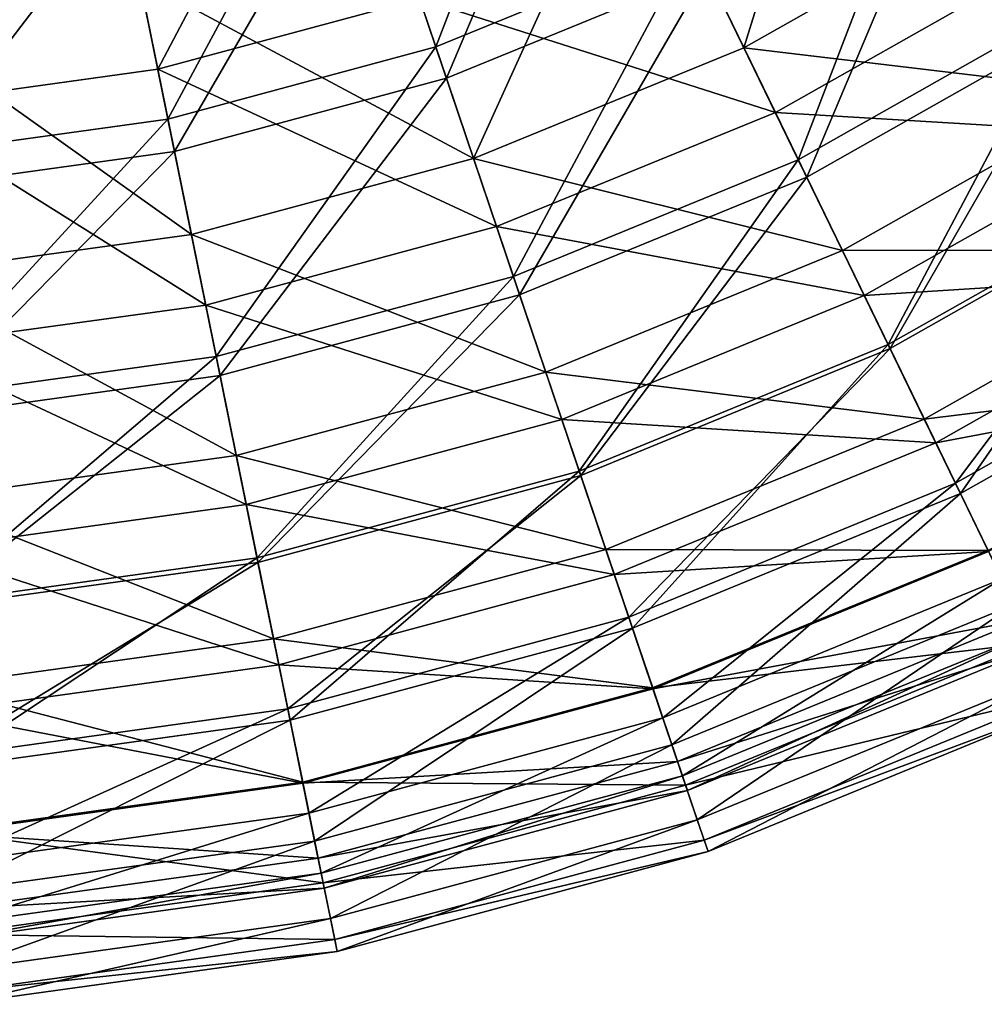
# Model space of a CAD drawing. Header units: millimetres. Extents: x 0 to 436, y 0 to 458.
# Tile 337 of 656: x 247 to 275, y 0 to 29. Entities that reach past the tile are written whole.
import ezdxf

# ---------------------------------------------------------------- set-up
doc = ezdxf.new("R2010")
doc.units = ezdxf.units.MM
doc.header["$LTSCALE"] = 25.4
doc.layers.get('0').update_dxf_attribs({"true_color": 0xff5454})

# ---------------------------------------------------------------- blocks, each defined once
blk = doc.blocks.new('VETRO-V-7642.STL')
at = {"color": 18, "true_color": 0x000000}
mesh = blk.add_polyface(dxfattribs=at)
corners = [(61.126, 95.823, 405.81), (64.066, 106.308, 397.27), (57.488, 101.407, 397.27), (68.375, 101.224, 405.81)]
mesh.append_faces([[corners[k] for k in face] for face in [(0, 1, 2), (1, 0, 3)]], dxfattribs={"vtx0": -1, "color": 18})
mesh = blk.add_polyface(dxfattribs=at)
corners = [(54.695, 105.693, 389.363), (51.427, 95.145, 397.218), (48.114, 101.972, 389.363), (58.838, 99.335, 397.218)]
mesh.append_faces([[corners[k] for k in face] for face in [(0, 1, 2), (1, 0, 3)]], dxfattribs={"vtx0": -1, "color": 18})
mesh = blk.add_polyface(dxfattribs=at)
corners = [(42.45, 95.168, 516.806), (46.424, 105.455, 524.213), (39.878, 102.772, 524.213), (49.928, 98.234, 516.806)]
mesh.append_faces([[corners[k] for k in face] for face in [(0, 1, 2), (1, 0, 3)]], dxfattribs={"vtx0": -1, "color": 18})
mesh = blk.add_polyface(dxfattribs=at)
corners = [(42.758, 94.259, 397.27), (46.998, 104.271, 389.621), (40.3, 101.526, 389.621), (50.348, 97.37, 397.27)]
mesh.append_faces([[corners[k] for k in face] for face in [(0, 1, 2), (1, 0, 3)]], dxfattribs={"vtx0": -1, "color": 18})
mesh = blk.add_polyface(dxfattribs=at)
corners = [(39.418, 104.134, 522.933), (34.351, 94.518, 515.608), (32.762, 102.339, 522.933), (41.975, 96.574, 515.608)]
mesh.append_faces([[corners[k] for k in face] for face in [(0, 1, 2), (1, 0, 3)]], dxfattribs={"vtx0": -1, "color": 18})
mesh = blk.add_polyface(dxfattribs=at)
corners = [(49.281, 99.568, 515.608), (59.982, 97.58, 507.35), (52.342, 93.26, 507.35), (56.154, 103.455, 515.608)]
mesh.append_faces([[corners[k] for k in face] for face in [(0, 1, 2), (1, 0, 3)]], dxfattribs={"vtx0": -1, "color": 18})
mesh = blk.add_polyface(dxfattribs=at)
corners = [(34.647, 93.065, 516.806), (39.878, 102.772, 524.213), (33.048, 100.931, 524.213), (42.45, 95.168, 516.806)]
mesh.append_faces([[corners[k] for k in face] for face in [(0, 1, 2), (1, 0, 3)]], dxfattribs={"vtx0": -1, "color": 18})
mesh = blk.add_polyface(dxfattribs=at)
corners = [(32.762, 102.339, 522.933), (26.53, 93.435, 515.608), (25.933, 101.393, 522.933), (34.351, 94.518, 515.608)]
mesh.append_faces([[corners[k] for k in face] for face in [(0, 1, 2), (1, 0, 3)]], dxfattribs={"vtx0": -1, "color": 18})
mesh = blk.add_polyface(dxfattribs=at)
corners = [(56.964, 102.212, 516.806), (53.011, 91.881, 508.474), (60.818, 96.296, 508.474), (49.928, 98.234, 516.806)]
mesh.append_faces([[corners[k] for k in face] for face in [(0, 1, 2), (1, 0, 3)]], dxfattribs={"vtx0": -1, "color": 18})
mesh = blk.add_polyface(dxfattribs=at)
corners = [(48.114, 101.972, 389.363), (43.55, 91.916, 397.218), (41.119, 99.105, 389.363), (51.427, 95.145, 397.218)]
mesh.append_faces([[corners[k] for k in face] for face in [(0, 1, 2), (1, 0, 3)]], dxfattribs={"vtx0": -1, "color": 18})
mesh = blk.add_polyface(dxfattribs=at)
corners = [(34.838, 92.124, 397.27), (40.3, 101.526, 389.621), (33.31, 99.642, 389.621), (42.758, 94.259, 397.27)]
mesh.append_faces([[corners[k] for k in face] for face in [(0, 1, 2), (1, 0, 3)]], dxfattribs={"vtx0": -1, "color": 18})
mesh = blk.add_polyface(dxfattribs=at)
corners = [(53.258, 91.374, 405.81), (57.488, 101.407, 397.27), (50.348, 97.37, 397.27), (61.126, 95.823, 405.81)]
mesh.append_faces([[corners[k] for k in face] for face in [(0, 1, 2), (1, 0, 3)]], dxfattribs={"vtx0": -1, "color": 18})
mesh = blk.add_polyface(dxfattribs=at)
corners = [(26.641, 91.956, 516.806), (33.048, 100.931, 524.213), (26.041, 99.96, 524.213), (34.647, 93.065, 516.806)]
mesh.append_faces([[corners[k] for k in face] for face in [(0, 1, 2), (1, 0, 3)]], dxfattribs={"vtx0": -1, "color": 18})
mesh = blk.add_polyface(dxfattribs=at)
corners = [(26.713, 90.998, 397.27), (33.31, 99.642, 389.621), (26.139, 98.648, 389.621), (34.838, 92.124, 397.27)]
mesh.append_faces([[corners[k] for k in face] for face in [(0, 1, 2), (1, 0, 3)]], dxfattribs={"vtx0": -1, "color": 18})
mesh = blk.add_polyface(dxfattribs=at)
corners = [(41.975, 96.574, 515.608), (52.342, 93.26, 507.35), (44.221, 89.931, 507.35), (49.281, 99.568, 515.608)]
mesh.append_faces([[corners[k] for k in face] for face in [(0, 1, 2), (1, 0, 3)]], dxfattribs={"vtx0": -1, "color": 18})
mesh = blk.add_polyface(dxfattribs=at)
corners = [(62.425, 93.83, 405.943), (51.427, 95.145, 397.218), (58.838, 99.335, 397.218), (54.296, 89.233, 405.943)]
mesh.append_faces([[corners[k] for k in face] for face in [(0, 1, 2), (1, 0, 3)]], dxfattribs={"vtx0": -1, "color": 18})
mesh = blk.add_polyface(dxfattribs=at)
corners = [(43.55, 91.916, 397.218), (33.819, 97.137, 389.363), (41.119, 99.105, 389.363), (35.33, 89.7, 397.218)]
mesh.append_faces([[corners[k] for k in face] for face in [(0, 1, 2), (1, 0, 3)]], dxfattribs={"vtx0": -1, "color": 18})
mesh = blk.add_polyface(dxfattribs=at)
corners = [(49.928, 98.234, 516.806), (44.712, 88.48, 508.474), (53.011, 91.881, 508.474), (42.45, 95.168, 516.806)]
mesh.append_faces([[corners[k] for k in face] for face in [(0, 1, 2), (1, 0, 3)]], dxfattribs={"vtx0": -1, "color": 18})
mesh = blk.add_polyface(dxfattribs=at)
corners = [(52.342, 93.26, 507.35), (63.221, 92.608, 498.287), (54.933, 87.921, 498.287), (59.982, 97.58, 507.35)]
mesh.append_faces([[corners[k] for k in face] for face in [(0, 1, 2), (1, 0, 3)]], dxfattribs={"vtx0": -1, "color": 18})
mesh = blk.add_polyface(dxfattribs=at)
corners = [(44.893, 87.945, 405.81), (50.348, 97.37, 397.27), (42.758, 94.259, 397.27), (53.258, 91.374, 405.81)]
mesh.append_faces([[corners[k] for k in face] for face in [(0, 1, 2), (1, 0, 3)]], dxfattribs={"vtx0": -1, "color": 18})
mesh = blk.add_polyface(dxfattribs=at)
corners = [(35.33, 89.7, 397.218), (26.33, 96.099, 389.363), (33.819, 97.137, 389.363), (26.898, 88.532, 397.218)]
mesh.append_faces([[corners[k] for k in face] for face in [(0, 1, 2), (1, 0, 3)]], dxfattribs={"vtx0": -1, "color": 18})
mesh = blk.add_polyface(dxfattribs=at)
corners = [(34.351, 94.518, 515.608), (44.221, 89.931, 507.35), (35.748, 87.647, 507.35), (41.975, 96.574, 515.608)]
mesh.append_faces([[corners[k] for k in face] for face in [(0, 1, 2), (1, 0, 3)]], dxfattribs={"vtx0": -1, "color": 18})
mesh = blk.add_polyface(dxfattribs=at)
corners = [(60.818, 96.296, 508.474), (55.626, 86.493, 499.34), (64.088, 91.278, 499.34), (53.011, 91.881, 508.474)]
mesh.append_faces([[corners[k] for k in face] for face in [(0, 1, 2), (1, 0, 3)]], dxfattribs={"vtx0": -1, "color": 18})
mesh = blk.add_polyface(dxfattribs=at)
corners = [(55.683, 86.376, 415.11), (61.126, 95.823, 405.81), (53.258, 91.374, 405.81), (64.159, 91.169, 415.11)]
mesh.append_faces([[corners[k] for k in face] for face in [(0, 1, 2), (1, 0, 3)]], dxfattribs={"vtx0": -1, "color": 18})
mesh = blk.add_polyface(dxfattribs=at)
corners = [(42.45, 95.168, 516.806), (36.053, 86.145, 508.474), (44.712, 88.48, 508.474), (34.647, 93.065, 516.806)]
mesh.append_faces([[corners[k] for k in face] for face in [(0, 1, 2), (1, 0, 3)]], dxfattribs={"vtx0": -1, "color": 18})
mesh = blk.add_polyface(dxfattribs=at)
corners = [(54.296, 89.233, 405.943), (43.55, 91.916, 397.218), (51.427, 95.145, 397.218), (45.656, 85.691, 405.943)]
mesh.append_faces([[corners[k] for k in face] for face in [(0, 1, 2), (1, 0, 3)]], dxfattribs={"vtx0": -1, "color": 18})
mesh = blk.add_polyface(dxfattribs=at)
corners = [(26.53, 93.435, 515.608), (35.748, 87.647, 507.35), (27.054, 86.443, 507.35), (34.351, 94.518, 515.608)]
mesh.append_faces([[corners[k] for k in face] for face in [(0, 1, 2), (1, 0, 3)]], dxfattribs={"vtx0": -1, "color": 18})
mesh = blk.add_polyface(dxfattribs=at)
corners = [(36.165, 85.592, 405.81), (42.758, 94.259, 397.27), (34.838, 92.124, 397.27), (44.893, 87.945, 405.81)]
mesh.append_faces([[corners[k] for k in face] for face in [(0, 1, 2), (1, 0, 3)]], dxfattribs={"vtx0": -1, "color": 18})
mesh = blk.add_polyface(dxfattribs=at)
corners = [(65.403, 89.259, 415.405), (54.296, 89.233, 405.943), (62.425, 93.83, 405.943), (56.678, 84.325, 415.405)]
mesh.append_faces([[corners[k] for k in face] for face in [(0, 1, 2), (1, 0, 3)]], dxfattribs={"vtx0": -1, "color": 18})
mesh = blk.add_polyface(dxfattribs=at)
corners = [(44.221, 89.931, 507.35), (54.933, 87.921, 498.287), (46.123, 84.31, 498.287), (52.342, 93.26, 507.35)]
mesh.append_faces([[corners[k] for k in face] for face in [(0, 1, 2), (1, 0, 3)]], dxfattribs={"vtx0": -1, "color": 18})
mesh = blk.add_polyface(dxfattribs=at)
corners = [(34.647, 93.065, 516.806), (27.169, 84.915, 508.474), (36.053, 86.145, 508.474), (26.641, 91.956, 516.806)]
mesh.append_faces([[corners[k] for k in face] for face in [(0, 1, 2), (1, 0, 3)]], dxfattribs={"vtx0": -1, "color": 18})
mesh = blk.add_polyface(dxfattribs=at)
corners = [(54.933, 87.921, 498.287), (65.823, 88.615, 488.559), (57.014, 83.634, 488.559), (63.221, 92.608, 498.287)]
mesh.append_faces([[corners[k] for k in face] for face in [(0, 1, 2), (1, 0, 3)]], dxfattribs={"vtx0": -1, "color": 18})
mesh = blk.add_polyface(dxfattribs=at)
corners = [(27.211, 84.352, 405.81), (34.838, 92.124, 397.27), (26.713, 90.998, 397.27), (36.165, 85.592, 405.81)]
mesh.append_faces([[corners[k] for k in face] for face in [(0, 1, 2), (1, 0, 3)]], dxfattribs={"vtx0": -1, "color": 18})
mesh = blk.add_polyface(dxfattribs=at)
corners = [(45.656, 85.691, 405.943), (35.33, 89.7, 397.218), (43.55, 91.916, 397.218), (36.639, 83.261, 405.943)]
mesh.append_faces([[corners[k] for k in face] for face in [(0, 1, 2), (1, 0, 3)]], dxfattribs={"vtx0": -1, "color": 18})
mesh = blk.add_polyface(dxfattribs=at)
corners = [(53.011, 91.881, 508.474), (46.631, 82.807, 499.34), (55.626, 86.493, 499.34), (44.712, 88.48, 508.474)]
mesh.append_faces([[corners[k] for k in face] for face in [(0, 1, 2), (1, 0, 3)]], dxfattribs={"vtx0": -1, "color": 18})
mesh = blk.add_polyface(dxfattribs=at)
corners = [(46.673, 82.683, 415.11), (53.258, 91.374, 405.81), (44.893, 87.945, 405.81), (55.683, 86.376, 415.11)]
mesh.append_faces([[corners[k] for k in face] for face in [(0, 1, 2), (1, 0, 3)]], dxfattribs={"vtx0": -1, "color": 18})
mesh = blk.add_polyface(dxfattribs=at)
corners = [(64.088, 91.278, 499.34), (57.733, 82.151, 489.542), (66.723, 87.234, 489.542), (55.626, 86.493, 499.34)]
mesh.append_faces([[corners[k] for k in face] for face in [(0, 1, 2), (1, 0, 3)]], dxfattribs={"vtx0": -1, "color": 18})
mesh = blk.add_polyface(dxfattribs=at)
corners = [(57.587, 82.453, 425.027), (64.159, 91.169, 415.11), (55.683, 86.376, 415.11), (66.539, 87.516, 425.027)]
mesh.append_faces([[corners[k] for k in face] for face in [(0, 1, 2), (1, 0, 3)]], dxfattribs={"vtx0": -1, "color": 18})
mesh = blk.add_polyface(dxfattribs=at)
corners = [(35.748, 87.647, 507.35), (46.123, 84.31, 498.287), (36.929, 81.832, 498.287), (44.221, 89.931, 507.35)]
mesh.append_faces([[corners[k] for k in face] for face in [(0, 1, 2), (1, 0, 3)]], dxfattribs={"vtx0": -1, "color": 18})
mesh = blk.add_polyface(dxfattribs=at)
corners = [(36.639, 83.261, 405.943), (26.898, 88.532, 397.218), (35.33, 89.7, 397.218), (27.389, 81.979, 405.943)]
mesh.append_faces([[corners[k] for k in face] for face in [(0, 1, 2), (1, 0, 3)]], dxfattribs={"vtx0": -1, "color": 18})
mesh = blk.add_polyface(dxfattribs=at)
corners = [(56.678, 84.325, 415.405), (45.656, 85.691, 405.943), (54.296, 89.233, 405.943), (47.403, 80.524, 415.405)]
mesh.append_faces([[corners[k] for k in face] for face in [(0, 1, 2), (1, 0, 3)]], dxfattribs={"vtx0": -1, "color": 18})
mesh = blk.add_polyface(dxfattribs=at)
corners = [(67.727, 85.693, 425.463), (56.678, 84.325, 415.405), (65.403, 89.259, 415.405), (58.537, 80.496, 425.463)]
mesh.append_faces([[corners[k] for k in face] for face in [(0, 1, 2), (1, 0, 3)]], dxfattribs={"vtx0": -1, "color": 18})
mesh = blk.add_polyface(dxfattribs=at)
corners = [(44.712, 88.48, 508.474), (37.245, 80.276, 499.34), (46.631, 82.807, 499.34), (36.053, 86.145, 508.474)]
mesh.append_faces([[corners[k] for k in face] for face in [(0, 1, 2), (1, 0, 3)]], dxfattribs={"vtx0": -1, "color": 18})
mesh = blk.add_polyface(dxfattribs=at)
corners = [(57.014, 83.634, 488.559), (67.746, 85.663, 478.314), (58.552, 80.464, 478.314), (65.823, 88.615, 488.559)]
mesh.append_faces([[corners[k] for k in face] for face in [(0, 1, 2), (1, 0, 3)]], dxfattribs={"vtx0": -1, "color": 18})
mesh = blk.add_polyface(dxfattribs=at)
corners = [(37.271, 80.148, 415.11), (44.893, 87.945, 405.81), (36.165, 85.592, 405.81), (46.673, 82.683, 415.11)]
mesh.append_faces([[corners[k] for k in face] for face in [(0, 1, 2), (1, 0, 3)]], dxfattribs={"vtx0": -1, "color": 18})
mesh = blk.add_polyface(dxfattribs=at)
corners = [(46.123, 84.31, 498.287), (57.014, 83.634, 488.559), (47.65, 79.796, 488.559), (54.933, 87.921, 498.287)]
mesh.append_faces([[corners[k] for k in face] for face in [(0, 1, 2), (1, 0, 3)]], dxfattribs={"vtx0": -1, "color": 18})
mesh = blk.add_polyface(dxfattribs=at)
corners = [(27.054, 86.443, 507.35), (36.929, 81.832, 498.287), (27.498, 80.525, 498.287), (35.748, 87.647, 507.35)]
mesh.append_faces([[corners[k] for k in face] for face in [(0, 1, 2), (1, 0, 3)]], dxfattribs={"vtx0": -1, "color": 18})
mesh = blk.add_polyface(dxfattribs=at)
corners = [(58.939, 79.667, 435.408), (66.539, 87.516, 425.027), (57.587, 82.453, 425.027), (68.23, 84.921, 435.408)]
mesh.append_faces([[corners[k] for k in face] for face in [(0, 1, 2), (1, 0, 3)]], dxfattribs={"vtx0": -1, "color": 18})
mesh = blk.add_polyface(dxfattribs=at)
corners = [(66.723, 87.234, 489.542), (59.302, 78.919, 479.228), (68.684, 84.224, 479.228), (57.733, 82.151, 489.542)]
mesh.append_faces([[corners[k] for k in face] for face in [(0, 1, 2), (1, 0, 3)]], dxfattribs={"vtx0": -1, "color": 18})
mesh = blk.add_polyface(dxfattribs=at)
corners = [(55.626, 86.493, 499.34), (48.178, 78.234, 489.542), (57.733, 82.151, 489.542), (46.631, 82.807, 499.34)]
mesh.append_faces([[corners[k] for k in face] for face in [(0, 1, 2), (1, 0, 3)]], dxfattribs={"vtx0": -1, "color": 18})
mesh = blk.add_polyface(dxfattribs=at)
corners = [(48.07, 78.553, 425.027), (55.683, 86.376, 415.11), (46.673, 82.683, 415.11), (57.587, 82.453, 425.027)]
mesh.append_faces([[corners[k] for k in face] for face in [(0, 1, 2), (1, 0, 3)]], dxfattribs={"vtx0": -1, "color": 18})
mesh = blk.add_polyface(dxfattribs=at)
corners = [(36.053, 86.145, 508.474), (27.616, 78.943, 499.34), (37.245, 80.276, 499.34), (27.169, 84.915, 508.474)]
mesh.append_faces([[corners[k] for k in face] for face in [(0, 1, 2), (1, 0, 3)]], dxfattribs={"vtx0": -1, "color": 18})
mesh = blk.add_polyface(dxfattribs=at)
corners = [(27.626, 78.812, 415.11), (36.165, 85.592, 405.81), (27.211, 84.352, 405.81), (37.271, 80.148, 415.11)]
mesh.append_faces([[corners[k] for k in face] for face in [(0, 1, 2), (1, 0, 3)]], dxfattribs={"vtx0": -1, "color": 18})
mesh = blk.add_polyface(dxfattribs=at)
corners = [(47.403, 80.524, 415.405), (36.639, 83.261, 405.943), (45.656, 85.691, 405.943), (37.725, 77.915, 415.405)]
mesh.append_faces([[corners[k] for k in face] for face in [(0, 1, 2), (1, 0, 3)]], dxfattribs={"vtx0": -1, "color": 18})
mesh = blk.add_polyface(dxfattribs=at)
corners = [(36.929, 81.832, 498.287), (47.65, 79.796, 488.559), (37.878, 77.162, 488.559), (46.123, 84.31, 498.287)]
mesh.append_faces([[corners[k] for k in face] for face in [(0, 1, 2), (1, 0, 3)]], dxfattribs={"vtx0": -1, "color": 18})
mesh = blk.add_polyface(dxfattribs=at)
corners = [(58.537, 80.496, 425.463), (47.403, 80.524, 415.405), (56.678, 84.325, 415.405), (48.767, 76.491, 425.463)]
mesh.append_faces([[corners[k] for k in face] for face in [(0, 1, 2), (1, 0, 3)]], dxfattribs={"vtx0": -1, "color": 18})
mesh = blk.add_polyface(dxfattribs=at)
corners = [(47.65, 79.796, 488.559), (58.552, 80.464, 478.314), (48.779, 76.458, 478.314), (57.014, 83.634, 488.559)]
mesh.append_faces([[corners[k] for k in face] for face in [(0, 1, 2), (1, 0, 3)]], dxfattribs={"vtx0": -1, "color": 18})
mesh = blk.add_polyface(dxfattribs=at)
corners = [(37.725, 77.915, 415.405), (27.389, 81.979, 405.943), (36.639, 83.261, 405.943), (27.797, 76.539, 415.405)]
mesh.append_faces([[corners[k] for k in face] for face in [(0, 1, 2), (1, 0, 3)]], dxfattribs={"vtx0": -1, "color": 18})
mesh = blk.add_polyface(dxfattribs=at)
corners = [(46.631, 82.807, 499.34), (38.207, 75.546, 489.542), (48.178, 78.234, 489.542), (37.245, 80.276, 499.34)]
mesh.append_faces([[corners[k] for k in face] for face in [(0, 1, 2), (1, 0, 3)]], dxfattribs={"vtx0": -1, "color": 18})
mesh = blk.add_polyface(dxfattribs=at)
corners = [(38.14, 75.876, 425.027), (46.673, 82.683, 415.11), (37.271, 80.148, 415.11), (48.07, 78.553, 425.027)]
mesh.append_faces([[corners[k] for k in face] for face in [(0, 1, 2), (1, 0, 3)]], dxfattribs={"vtx0": -1, "color": 18})
mesh = blk.add_polyface(dxfattribs=at)
corners = [(49.062, 75.619, 435.408), (57.587, 82.453, 425.027), (48.07, 78.553, 425.027), (58.939, 79.667, 435.408)]
mesh.append_faces([[corners[k] for k in face] for face in [(0, 1, 2), (1, 0, 3)]], dxfattribs={"vtx0": -1, "color": 18})
mesh = blk.add_polyface(dxfattribs=at)
corners = [(57.733, 82.151, 489.542), (49.329, 74.831, 479.228), (59.302, 78.919, 479.228), (48.178, 78.234, 489.542)]
mesh.append_faces([[corners[k] for k in face] for face in [(0, 1, 2), (1, 0, 3)]], dxfattribs={"vtx0": -1, "color": 18})
mesh = blk.add_polyface(dxfattribs=at)
corners = [(27.498, 80.525, 498.287), (37.878, 77.162, 488.559), (27.854, 75.773, 488.559), (36.929, 81.832, 498.287)]
mesh.append_faces([[corners[k] for k in face] for face in [(0, 1, 2), (1, 0, 3)]], dxfattribs={"vtx0": -1, "color": 18})
mesh = blk.add_polyface(dxfattribs=at)
corners = [(48.767, 76.491, 425.463), (37.725, 77.915, 415.405), (47.403, 80.524, 415.405), (38.573, 73.743, 425.463)]
mesh.append_faces([[corners[k] for k in face] for face in [(0, 1, 2), (1, 0, 3)]], dxfattribs={"vtx0": -1, "color": 18})
mesh = blk.add_polyface(dxfattribs=at)
corners = [(59.844, 77.801, 435.967), (48.767, 76.491, 425.463), (58.537, 80.496, 425.463), (49.727, 73.654, 435.967)]
mesh.append_faces([[corners[k] for k in face] for face in [(0, 1, 2), (1, 0, 3)]], dxfattribs={"vtx0": -1, "color": 18})
mesh = blk.add_polyface(dxfattribs=at)
corners = [(48.779, 76.458, 478.314), (59.524, 78.461, 467.713), (49.492, 74.349, 467.713), (58.552, 80.464, 478.314)]
mesh.append_faces([[corners[k] for k in face] for face in [(0, 1, 2), (1, 0, 3)]], dxfattribs={"vtx0": -1, "color": 18})
mesh = blk.add_polyface(dxfattribs=at)
corners = [(37.245, 80.276, 499.34), (27.977, 74.129, 489.542), (38.207, 75.546, 489.542), (27.616, 78.943, 499.34)]
mesh.append_faces([[corners[k] for k in face] for face in [(0, 1, 2), (1, 0, 3)]], dxfattribs={"vtx0": -1, "color": 18})
mesh = blk.add_polyface(dxfattribs=at)
corners = [(27.952, 74.465, 425.027), (37.271, 80.148, 415.11), (27.626, 78.812, 415.11), (38.14, 75.876, 425.027)]
mesh.append_faces([[corners[k] for k in face] for face in [(0, 1, 2), (1, 0, 3)]], dxfattribs={"vtx0": -1, "color": 18})
mesh = blk.add_polyface(dxfattribs=at)
corners = [(37.878, 77.162, 488.559), (48.779, 76.458, 478.314), (38.58, 73.709, 478.314), (47.65, 79.796, 488.559)]
mesh.append_faces([[corners[k] for k in face] for face in [(0, 1, 2), (1, 0, 3)]], dxfattribs={"vtx0": -1, "color": 18})
mesh = blk.add_polyface(dxfattribs=at)
corners = [(49.635, 73.926, 446.093), (58.939, 79.667, 435.408), (49.062, 75.619, 435.408), (59.719, 78.059, 446.093)]
mesh.append_faces([[corners[k] for k in face] for face in [(0, 1, 2), (1, 0, 3)]], dxfattribs={"vtx0": -1, "color": 18})
mesh = blk.add_polyface(dxfattribs=at)
corners = [(59.302, 78.919, 479.228), (50.067, 72.648, 468.552), (60.308, 76.845, 468.552), (49.329, 74.831, 479.228)]
mesh.append_faces([[corners[k] for k in face] for face in [(0, 1, 2), (1, 0, 3)]], dxfattribs={"vtx0": -1, "color": 18})
mesh = blk.add_polyface(dxfattribs=at)
corners = [(38.757, 72.841, 435.408), (48.07, 78.553, 425.027), (38.14, 75.876, 425.027), (49.062, 75.619, 435.408)]
mesh.append_faces([[corners[k] for k in face] for face in [(0, 1, 2), (1, 0, 3)]], dxfattribs={"vtx0": -1, "color": 18})
mesh = blk.add_polyface(dxfattribs=at)
corners = [(49.492, 74.349, 467.713), (59.915, 77.655, 456.917), (49.779, 73.501, 456.917), (59.524, 78.461, 467.713)]
mesh.append_faces([[corners[k] for k in face] for face in [(0, 1, 2), (1, 0, 3)]], dxfattribs={"vtx0": -1, "color": 18})
mesh = blk.add_polyface(dxfattribs=at)
corners = [(48.178, 78.234, 489.542), (38.922, 72.025, 479.228), (49.329, 74.831, 479.228), (38.207, 75.546, 489.542)]
mesh.append_faces([[corners[k] for k in face] for face in [(0, 1, 2), (1, 0, 3)]], dxfattribs={"vtx0": -1, "color": 18})
mesh = blk.add_polyface(dxfattribs=at)
corners = [(49.779, 73.501, 456.917), (59.719, 78.059, 446.093), (49.635, 73.926, 446.093), (59.915, 77.655, 456.917)]
mesh.append_faces([[corners[k] for k in face] for face in [(0, 1, 2), (1, 0, 3)]], dxfattribs={"vtx0": -1, "color": 18})
mesh = blk.add_polyface(dxfattribs=at)
corners = [(38.573, 73.743, 425.463), (27.797, 76.539, 415.405), (37.725, 77.915, 415.405), (28.115, 72.294, 425.463)]
mesh.append_faces([[corners[k] for k in face] for face in [(0, 1, 2), (1, 0, 3)]], dxfattribs={"vtx0": -1, "color": 18})
mesh = blk.add_polyface(dxfattribs=at)
corners = [(60.581, 76.282, 446.758), (49.727, 73.654, 435.967), (59.844, 77.801, 435.967), (50.268, 72.055, 446.758)]
mesh.append_faces([[corners[k] for k in face] for face in [(0, 1, 2), (1, 0, 3)]], dxfattribs={"vtx0": -1, "color": 18})
mesh = blk.add_polyface(dxfattribs=at)
corners = [(27.854, 75.773, 488.559), (38.58, 73.709, 478.314), (28.117, 72.259, 478.314), (37.878, 77.162, 488.559)]
mesh.append_faces([[corners[k] for k in face] for face in [(0, 1, 2), (1, 0, 3)]], dxfattribs={"vtx0": -1, "color": 18})
mesh = blk.add_polyface(dxfattribs=at)
corners = [(60.308, 76.845, 468.552), (50.382, 71.718, 457.674), (60.737, 75.962, 457.674), (50.067, 72.648, 468.552)]
mesh.append_faces([[corners[k] for k in face] for face in [(0, 1, 2), (1, 0, 3)]], dxfattribs={"vtx0": -1, "color": 18})
mesh = blk.add_polyface(dxfattribs=at)
corners = [(49.727, 73.654, 435.967), (38.573, 73.743, 425.463), (48.767, 76.491, 425.463), (39.17, 70.808, 435.967)]
mesh.append_faces([[corners[k] for k in face] for face in [(0, 1, 2), (1, 0, 3)]], dxfattribs={"vtx0": -1, "color": 18})
mesh = blk.add_polyface(dxfattribs=at)
corners = [(38.58, 73.709, 478.314), (49.492, 74.349, 467.713), (39.023, 71.527, 467.713), (48.779, 76.458, 478.314)]
mesh.append_faces([[corners[k] for k in face] for face in [(0, 1, 2), (1, 0, 3)]], dxfattribs={"vtx0": -1, "color": 18})
mesh = blk.add_polyface(dxfattribs=at)
corners = [(60.737, 75.962, 457.674), (50.268, 72.055, 446.758), (60.581, 76.282, 446.758), (50.382, 71.718, 457.674)]
mesh.append_faces([[corners[k] for k in face] for face in [(0, 1, 2), (1, 0, 3)]], dxfattribs={"vtx0": -1, "color": 18})
mesh = blk.add_polyface(dxfattribs=at)
corners = [(28.184, 71.376, 435.408), (38.14, 75.876, 425.027), (27.952, 74.465, 425.027), (38.757, 72.841, 435.408)]
mesh.append_faces([[corners[k] for k in face] for face in [(0, 1, 2), (1, 0, 3)]], dxfattribs={"vtx0": -1, "color": 18})
mesh = blk.add_polyface(dxfattribs=at)
corners = [(38.207, 75.546, 489.542), (28.246, 70.546, 479.228), (38.922, 72.025, 479.228), (27.977, 74.129, 489.542)]
mesh.append_faces([[corners[k] for k in face] for face in [(0, 1, 2), (1, 0, 3)]], dxfattribs={"vtx0": -1, "color": 18})
mesh = blk.add_polyface(dxfattribs=at)
corners = [(39.112, 71.089, 446.093), (49.062, 75.619, 435.408), (38.757, 72.841, 435.408), (49.635, 73.926, 446.093)]
mesh.append_faces([[corners[k] for k in face] for face in [(0, 1, 2), (1, 0, 3)]], dxfattribs={"vtx0": -1, "color": 18})
mesh = blk.add_polyface(dxfattribs=at)
corners = [(49.329, 74.831, 479.228), (39.381, 69.767, 468.552), (50.067, 72.648, 468.552), (38.922, 72.025, 479.228)]
mesh.append_faces([[corners[k] for k in face] for face in [(0, 1, 2), (1, 0, 3)]], dxfattribs={"vtx0": -1, "color": 18})
mesh = blk.add_polyface(dxfattribs=at)
corners = [(39.023, 71.527, 467.713), (49.779, 73.501, 456.917), (39.202, 70.649, 456.917), (49.492, 74.349, 467.713)]
mesh.append_faces([[corners[k] for k in face] for face in [(0, 1, 2), (1, 0, 3)]], dxfattribs={"vtx0": -1, "color": 18})
mesh = blk.add_polyface(dxfattribs=at)
corners = [(39.17, 70.808, 435.967), (28.115, 72.294, 425.463), (38.573, 73.743, 425.463), (28.339, 69.308, 435.967)]
mesh.append_faces([[corners[k] for k in face] for face in [(0, 1, 2), (1, 0, 3)]], dxfattribs={"vtx0": -1, "color": 18})
mesh = blk.add_polyface(dxfattribs=at)
corners = [(39.202, 70.649, 456.917), (49.635, 73.926, 446.093), (39.112, 71.089, 446.093), (49.779, 73.501, 456.917)]
mesh.append_faces([[corners[k] for k in face] for face in [(0, 1, 2), (1, 0, 3)]], dxfattribs={"vtx0": -1, "color": 18})
mesh = blk.add_polyface(dxfattribs=at)
corners = [(28.117, 72.259, 478.314), (39.023, 71.527, 467.713), (28.284, 70.039, 467.713), (38.58, 73.709, 478.314)]
mesh.append_faces([[corners[k] for k in face] for face in [(0, 1, 2), (1, 0, 3)]], dxfattribs={"vtx0": -1, "color": 18})
mesh = blk.add_polyface(dxfattribs=at)
corners = [(50.268, 72.055, 446.758), (39.17, 70.808, 435.967), (49.727, 73.654, 435.967), (39.506, 69.154, 446.758)]
mesh.append_faces([[corners[k] for k in face] for face in [(0, 1, 2), (1, 0, 3)]], dxfattribs={"vtx0": -1, "color": 18})
mesh = blk.add_polyface(dxfattribs=at)
corners = [(28.317, 69.594, 446.093), (38.757, 72.841, 435.408), (28.184, 71.376, 435.408), (39.112, 71.089, 446.093)]
mesh.append_faces([[corners[k] for k in face] for face in [(0, 1, 2), (1, 0, 3)]], dxfattribs={"vtx0": -1, "color": 18})
mesh = blk.add_polyface(dxfattribs=at)
corners = [(50.067, 72.648, 468.552), (39.577, 68.805, 457.674), (50.382, 71.718, 457.674), (39.381, 69.767, 468.552)]
mesh.append_faces([[corners[k] for k in face] for face in [(0, 1, 2), (1, 0, 3)]], dxfattribs={"vtx0": -1, "color": 18})
mesh = blk.add_polyface(dxfattribs=at)
corners = [(38.922, 72.025, 479.228), (28.418, 68.248, 468.552), (39.381, 69.767, 468.552), (28.246, 70.546, 479.228)]
mesh.append_faces([[corners[k] for k in face] for face in [(0, 1, 2), (1, 0, 3)]], dxfattribs={"vtx0": -1, "color": 18})
mesh = blk.add_polyface(dxfattribs=at)
corners = [(50.382, 71.718, 457.674), (39.506, 69.154, 446.758), (50.268, 72.055, 446.758), (39.577, 68.805, 457.674)]
mesh.append_faces([[corners[k] for k in face] for face in [(0, 1, 2), (1, 0, 3)]], dxfattribs={"vtx0": -1, "color": 18})
mesh = blk.add_polyface(dxfattribs=at)
corners = [(28.284, 70.039, 467.713), (39.202, 70.649, 456.917), (28.351, 69.146, 456.917), (39.023, 71.527, 467.713)]
mesh.append_faces([[corners[k] for k in face] for face in [(0, 1, 2), (1, 0, 3)]], dxfattribs={"vtx0": -1, "color": 18})
mesh = blk.add_polyface(dxfattribs=at)
corners = [(28.351, 69.146, 456.917), (39.112, 71.089, 446.093), (28.317, 69.594, 446.093), (39.202, 70.649, 456.917)]
mesh.append_faces([[corners[k] for k in face] for face in [(0, 1, 2), (1, 0, 3)]], dxfattribs={"vtx0": -1, "color": 18})
mesh = blk.add_polyface(dxfattribs=at)
corners = [(39.506, 69.154, 446.758), (28.339, 69.308, 435.967), (39.17, 70.808, 435.967), (28.465, 67.624, 446.758)]
mesh.append_faces([[corners[k] for k in face] for face in [(0, 1, 2), (1, 0, 3)]], dxfattribs={"vtx0": -1, "color": 18})
mesh = blk.add_polyface(dxfattribs=at)
corners = [(39.381, 69.767, 468.552), (28.492, 67.269, 457.674), (39.577, 68.805, 457.674), (28.418, 68.248, 468.552)]
mesh.append_faces([[corners[k] for k in face] for face in [(0, 1, 2), (1, 0, 3)]], dxfattribs={"vtx0": -1, "color": 18})
mesh = blk.add_polyface(dxfattribs=at)
corners = [(39.577, 68.805, 457.674), (28.465, 67.624, 446.758), (39.506, 69.154, 446.758), (28.492, 67.269, 457.674)]
mesh.append_faces([[corners[k] for k in face] for face in [(0, 1, 2), (1, 0, 3)]], dxfattribs={"vtx0": -1, "color": 18})

msp = doc.modelspace()

# ---------------------------------------------------------------- block references
at = {"color": 0}
msp.add_blockref('VETRO-V-7642.STL', (216.214, -67.135, -10.105), dxfattribs=at)

doc.saveas('drawing.dxf')
